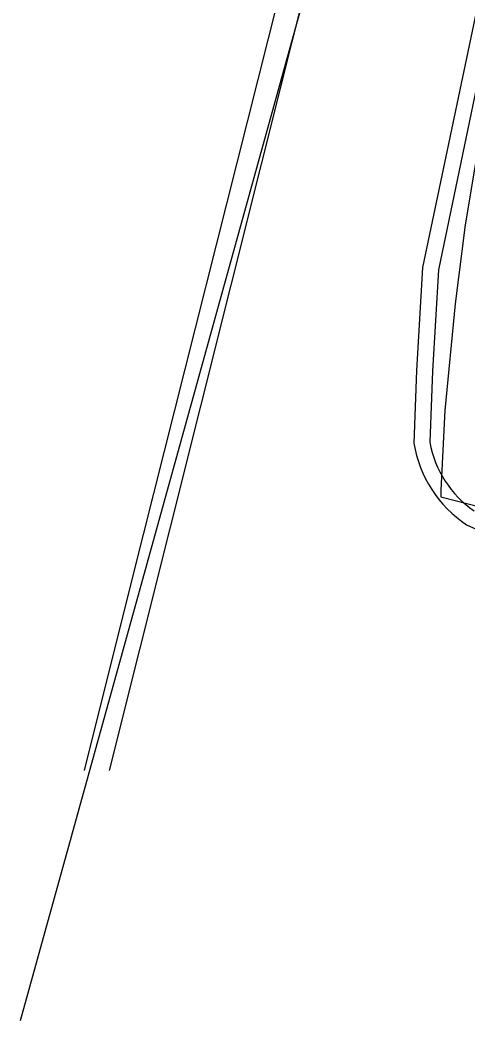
# Model space of a CAD drawing. Extents: x 148816 to 151297, y 399515 to 402500.
# Drawn here: x 150794.1 to 150850.7, y 399515.3 to 399641.6 of the extents above; entities that cross this region are included whole.
import ezdxf

# ---------------------------------------------------------------- set-up
doc = ezdxf.new("R2010")
doc.units = 0
doc.layers.add('G01 perceelsgrens', color=7, linetype='Continuous')
doc.layers.add('T09 Insteek water  [T] Norm', color=7, linetype='Continuous')

msp = doc.modelspace()

# ---------------------------------------------------------------- linework, layer by layer
at = {"layer": 'G01 perceelsgrens'}
for points in [[(150832.55, 399653.91), (150794.1, 399515.27)], [(150856.81, 399647.7), (150856.14, 399645.13), (150853.86, 399635.42), (150851.94, 399625.54), (150850.32, 399615.77), (150849.03, 399605.77), (150847.76, 399592.32), (150847.23, 399582.25), (150847.22, 399581.43), (150934.8, 399559.02)]]:
    msp.add_lwpolyline(points, dxfattribs=at)
at = {"layer": 'T09 Insteek water  [T] Norm'}
for p, q in [((150808.38, 399571.48), (150829.11, 399653.76)), ((150802.22, 399546.87), (150808.38, 399571.48))]:
    msp.add_line(p, q, dxfattribs=at)
for points in [[(150831.91, 399656.6), (150855.42, 399650.74), (150846.92, 399610.09), (150846.18, 399597.27), (150845.85, 399588.33)], [(150832.27, 399654.46), (150832.26, 399654.18), (150805.36, 399546.87)], [(150832.27, 399654.46), (150853.07, 399649.26), (150844.93, 399610.35), (150844.18, 399597.37), (150843.84, 399588.19)], [(150850.48, 399577.89), (150854.66, 399576.05), (150861.15, 399574.05), (150888.17, 399567.25), (150929.65, 399556.74)]]:
    msp.add_lwpolyline(points, dxfattribs=at)
for radius, start, end in [(13.27, 189.9501, 235.7484), (15.27, 189.1426, 236.4433)]:
    msp.add_arc((150858.92, 399590.62), radius, start, end, dxfattribs=at)

doc.saveas('drawing.dxf')
